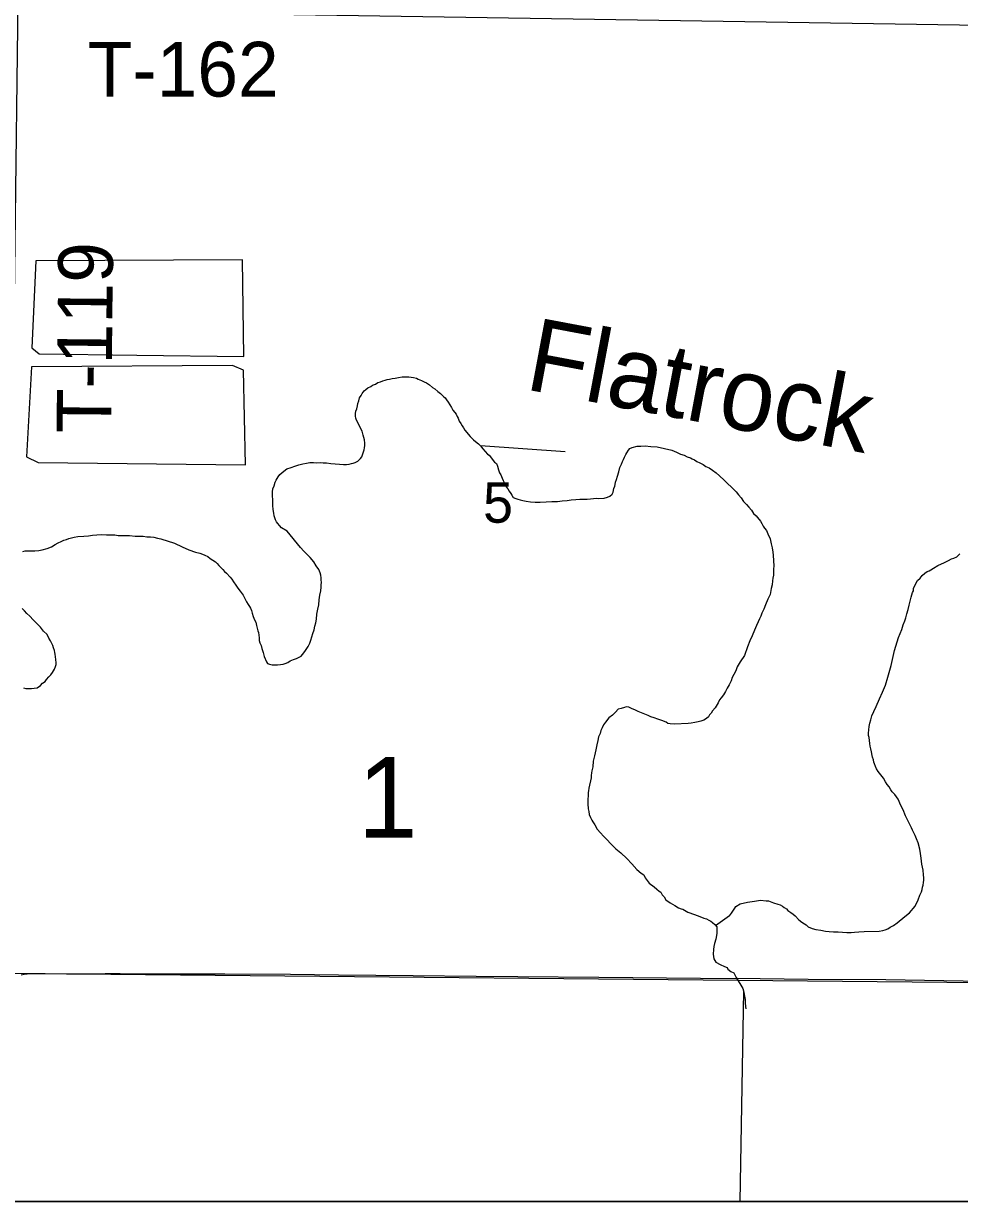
# Model space of a CAD drawing. Extents: x 2.4 to 73.1, y 4.5 to 25.6.
# Drawn here: x 30.92 to 31.406, y 17.985 to 18.597 of the extents above; entities that cross this region are included whole.
import ezdxf

# ---------------------------------------------------------------- set-up
doc = ezdxf.new("R2010")
doc.units = 0
for name, color, linetype in [('GM_X_County_Road', 7, 'Continuous'), ('GM_X_Interchange_Ramps', 7, 'Continuous'), ('GM_X_Minor_Lake', 7, 'Continuous'), ('GM_X_Minor_Lake_Text', 7, 'Continuous'), ('GM_X_Minor_River', 7, 'Continuous'), ('GM_X_Section', 7, 'Continuous'), ('GM_X_Section_Text', 7, 'Continuous'), ('GM_X_Township_Road_Text', 7, 'Continuous'), ('GM_X_US_Shield', 7, 'Continuous'), ('SH_Cut_Line', 7, 'Continuous'), ('SH_Data', 7, 'Continuous')]:
    doc.layers.add(name, color=color, linetype=linetype)

msp = doc.modelspace()

# ---------------------------------------------------------------- linework, layer by layer
at = {"layer": 'GM_X_County_Road'}
msp.add_lwpolyline([(30.91833, 18.10289), (30.9199, 18.10323), (30.92149, 18.1034), (30.92476, 18.10355), (30.93084, 18.10352), (30.94182, 18.10341), (30.94824, 18.10341), (30.96194, 18.1035), (30.9697, 18.1035), (30.98542, 18.10336), (31.0241, 18.10341), (31.0583, 18.10313), (31.08316, 18.10283), (31.12202, 18.10253), (31.15465, 18.1022), (31.17641, 18.10198), (31.21837, 18.10168), (31.27122, 18.10111), (31.3023, 18.1009), (31.32716, 18.10068), (31.36757, 18.10046), (31.41781, 18.09961)], dxfattribs=at)
at = {"layer": 'GM_X_Interchange_Ramps'}
msp.add_lwpolyline([(30.40528, 17.98522), (33.45306, 17.98522)], dxfattribs=at)
at = {"layer": 'GM_X_Minor_Lake'}
for points in [[(30.97834, 18.42459), (31.03394, 18.42393), (31.03336, 18.47408), (30.92595, 18.47347)], [(30.92595, 18.47347), (30.92378, 18.42832), (30.9277, 18.4252), (30.97834, 18.42459)], [(30.92375, 18.41845), (30.92099, 18.37179), (30.92719, 18.3688), (31.03477, 18.36769), (31.03378, 18.41671), (31.02813, 18.41912), (30.92375, 18.41845)], [(31.03477, 18.36769), (31.03378, 18.41671), (31.02813, 18.41912), (30.92375, 18.41845)], [(30.92375, 18.41845), (30.92099, 18.37179), (30.92719, 18.3688), (31.03477, 18.36769)]]:
    msp.add_lwpolyline(points, dxfattribs=at)
at = {"layer": 'GM_X_Minor_River'}
msp.add_line((31.29365, 18.09437), (31.29168, 17.98522), dxfattribs=at)
for points in [[(30.43533, 18.61131), (31.49498, 18.59472)], [(31.07032, 18.31731), (31.06847, 18.31944), (31.0668, 18.32118), (31.06512, 18.32274), (31.06346, 18.32468), (31.05642, 18.3332), (31.05361, 18.33497), (31.0525, 18.33613), (31.05157, 18.3371), (31.05102, 18.33807), (31.05047, 18.33903), (31.05012, 18.34018), (31.04976, 18.34113), (31.0496, 18.34247), (31.04926, 18.34438), (31.04912, 18.34647), (31.04898, 18.34894), (31.04886, 18.35198), (31.0489, 18.35369), (31.04913, 18.35521), (31.04973, 18.35671), (31.05034, 18.3586), (31.05075, 18.35973), (31.05174, 18.36141), (31.05271, 18.36253), (31.05368, 18.36346), (31.05484, 18.36438), (31.05639, 18.36549), (31.0585, 18.3662), (31.06042, 18.36692), (31.06252, 18.36763), (31.06462, 18.36815), (31.06653, 18.36849), (31.06825, 18.36883), (31.07015, 18.36878), (31.07186, 18.36875), (31.07358, 18.3689), (31.07528, 18.36867), (31.07699, 18.36863), (31.07927, 18.36839), (31.08135, 18.36815), (31.08363, 18.36791), (31.08572, 18.36786), (31.08724, 18.36783), (31.08876, 18.36798), (31.08991, 18.36834), (31.09087, 18.36851), (31.09183, 18.36886), (31.09317, 18.36959), (31.09453, 18.37089), (31.09532, 18.37182), (31.09654, 18.37541), (31.09675, 18.37654), (31.09678, 18.37768), (31.0968, 18.37882), (31.09665, 18.38053), (31.09595, 18.38302), (31.09542, 18.38512), (31.09433, 18.38742), (31.09324, 18.38954), (31.09251, 18.39088), (31.09215, 18.39184), (31.09199, 18.39298), (31.09202, 18.39431), (31.09223, 18.39545), (31.09264, 18.39677), (31.09306, 18.39828), (31.09327, 18.39941), (31.09369, 18.40092), (31.0941, 18.40243), (31.09489, 18.40355), (31.09548, 18.40468), (31.09646, 18.40599), (31.09743, 18.40673), (31.0984, 18.40765), (31.09994, 18.40838), (31.1009, 18.40893), (31.10244, 18.40946), (31.1036, 18.41038), (31.10494, 18.41073), (31.10628, 18.41127), (31.10743, 18.41163), (31.10839, 18.41199), (31.10972, 18.41215), (31.11106, 18.4125), (31.11258, 18.41265), (31.1143, 18.41299), (31.11621, 18.41333), (31.1183, 18.41328), (31.11963, 18.41325), (31.12096, 18.41322), (31.1221, 18.41301), (31.12361, 18.41259), (31.12455, 18.41219), (31.12624, 18.41139), (31.12775, 18.41079), (31.12888, 18.41019), (31.13037, 18.40921), (31.13205, 18.40784), (31.13318, 18.40706), (31.13486, 18.40569)], [(31.13486, 18.40569), (31.13617, 18.40471), (31.13765, 18.40316), (31.13858, 18.40238), (31.13932, 18.40141), (31.14006, 18.40025), (31.14097, 18.39871), (31.14189, 18.39736), (31.14262, 18.39602), (31.14355, 18.39486), (31.14429, 18.39389), (31.14483, 18.39274), (31.14538, 18.39178), (31.14592, 18.39024), (31.14665, 18.38909), (31.14738, 18.38793), (31.14812, 18.38678), (31.14885, 18.38562), (31.14978, 18.38446), (31.15052, 18.38349), (31.15163, 18.38233), (31.1533, 18.38058), (31.15442, 18.3798), (31.15592, 18.37862), (31.15703, 18.37746), (31.15814, 18.37591), (31.15944, 18.37455), (31.16055, 18.3732), (31.16149, 18.37261), (31.16426, 18.36894), (31.16519, 18.36835), (31.16573, 18.367), (31.16626, 18.36509), (31.1668, 18.36356), (31.16753, 18.3624), (31.16825, 18.36068), (31.1688, 18.35953), (31.16934, 18.35819), (31.17024, 18.35627), (31.17117, 18.3551), (31.1719, 18.35395), (31.17264, 18.35279), (31.17319, 18.35183), (31.17392, 18.35067), (31.17524, 18.35007), (31.17637, 18.34986), (31.17751, 18.34945), (31.17902, 18.34904), (31.18072, 18.34881), (31.18299, 18.34838), (31.18527, 18.34833), (31.18793, 18.34827), (31.19098, 18.34839), (31.19402, 18.34851), (31.19688, 18.34864), (31.19936, 18.34896), (31.20202, 18.34909), (31.20412, 18.34942), (31.2064, 18.34956), (31.2085, 18.34989), (31.2104, 18.34985), (31.2123, 18.34981), (31.21402, 18.34996), (31.21573, 18.35011), (31.21707, 18.35027), (31.21839, 18.35024), (31.22125, 18.35037), (31.22297, 18.3509), (31.22412, 18.35144), (31.22529, 18.35236), (31.22588, 18.35349), (31.2263, 18.35538), (31.22671, 18.35651), (31.22692, 18.35745), (31.22714, 18.35859), (31.22755, 18.3601), (31.22816, 18.3618), (31.22878, 18.36406), (31.2294, 18.36633), (31.2302, 18.36802), (31.2308, 18.36933), (31.23121, 18.37046), (31.2318, 18.37159), (31.2324, 18.37291), (31.23299, 18.37384), (31.23378, 18.37516), (31.23457, 18.37609), (31.23572, 18.37663), (31.23839, 18.37733), (31.2403, 18.37729), (31.24258, 18.37743), (31.24542, 18.37717), (31.24865, 18.37691), (31.25641, 18.37521), (31.25886, 18.37421), (31.26092, 18.37321), (31.26281, 18.3726), (31.26431, 18.37181), (31.26601, 18.3712), (31.26695, 18.3708), (31.26808, 18.3702)], [(31.15703, 18.37775), (31.20088, 18.37457)], [(31.26808, 18.3702), (31.26939, 18.36941), (31.2709, 18.36862), (31.27259, 18.36782), (31.27409, 18.36684), (31.27578, 18.36604), (31.27746, 18.36486), (31.27933, 18.36349), (31.2812, 18.36193), (31.28362, 18.3596), (31.28548, 18.35784), (31.28716, 18.35629), (31.28846, 18.35493), (31.28976, 18.35357), (31.29105, 18.35202), (31.29235, 18.35047), (31.29364, 18.34854), (31.29512, 18.34699), (31.29642, 18.34563), (31.29772, 18.34408), (31.29882, 18.34235), (31.30012, 18.34118), (31.30086, 18.34021), (31.30234, 18.33847), (31.30307, 18.33712), (31.3038, 18.33578), (31.30454, 18.33481), (31.30546, 18.33346), (31.30619, 18.33174), (31.30746, 18.32924), (31.30763, 18.32828), (31.30797, 18.32657), (31.30849, 18.32447), (31.30883, 18.32237), (31.30898, 18.32066), (31.30942, 18.31495), (31.3092, 18.31362), (31.30917, 18.3121), (31.30913, 18.3104), (31.3089, 18.30888), (31.30868, 18.30737), (31.30844, 18.30528), (31.30802, 18.30339), (31.30738, 18.30037), (31.30619, 18.29793), (31.30498, 18.29491), (31.30417, 18.29265), (31.30317, 18.29059), (31.30256, 18.28908), (31.30196, 18.28776), (31.30117, 18.28607), (31.30036, 18.28419), (31.29936, 18.28175), (31.29815, 18.27892), (31.29695, 18.27629), (31.29574, 18.27309), (31.29412, 18.26857), (31.29177, 18.26539), (31.29038, 18.26276), (31.28957, 18.26069), (31.28858, 18.25881), (31.28778, 18.25731), (31.28717, 18.25543), (31.28617, 18.25336), (31.28518, 18.25167), (31.2842, 18.24999), (31.28321, 18.2483), (31.28203, 18.24662), (31.28106, 18.24569), (31.28045, 18.24399), (31.27887, 18.24156), (31.2775, 18.23988), (31.27672, 18.23876), (31.27594, 18.23783), (31.27535, 18.23689), (31.27438, 18.23596), (31.27302, 18.23504), (31.27149, 18.23451), (31.26996, 18.23416), (31.26824, 18.23382), (31.26633, 18.23348), (31.26481, 18.23333), (31.25777, 18.23292), (31.25549, 18.23316), (31.25436, 18.23338), (31.25342, 18.23397), (31.25116, 18.23497), (31.24908, 18.23558), (31.2472, 18.2362), (31.2455, 18.2368), (31.24399, 18.23741), (31.2423, 18.2382), (31.2406, 18.23881), (31.23891, 18.23961), (31.23721, 18.24041), (31.23571, 18.24101), (31.23401, 18.24181), (31.23269, 18.24203), (31.23173, 18.24167), (31.23001, 18.24114), (31.22848, 18.2408)], [(30.91912, 18.32263), (30.92046, 18.32298), (30.92179, 18.32295), (30.92331, 18.32292), (30.92541, 18.32306), (30.9275, 18.3232), (30.92922, 18.32354), (30.93189, 18.32424), (30.93401, 18.32514), (30.93593, 18.32624), (30.93747, 18.32716), (30.93901, 18.32788), (30.94055, 18.3286), (30.94189, 18.32895), (30.94303, 18.32931), (30.94437, 18.32966), (30.9459, 18.33), (30.94781, 18.33034), (30.95086, 18.33065), (30.95333, 18.33078), (30.95543, 18.33112), (30.95753, 18.33126), (30.96019, 18.33139), (30.96266, 18.33133), (30.96513, 18.33128), (30.96703, 18.33123)], [(30.96703, 18.33123), (30.96874, 18.331), (30.97064, 18.33096), (30.97254, 18.33092), (30.97463, 18.33087), (30.97747, 18.33062), (30.97956, 18.33057), (30.98165, 18.33052), (30.98355, 18.33029), (30.98545, 18.33025), (30.98716, 18.33002), (30.98905, 18.32959), (30.99094, 18.32917), (30.99792, 18.32692), (31.00187, 18.32513), (31.00545, 18.32352), (31.00884, 18.32231), (31.01111, 18.32169), (31.01243, 18.32128), (31.01375, 18.32068), (31.01526, 18.32007), (31.01657, 18.31909), (31.01787, 18.31811), (31.01919, 18.31732), (31.02012, 18.31635), (31.02104, 18.31538), (31.02197, 18.31441), (31.02309, 18.31325), (31.02402, 18.31228), (31.02494, 18.31131), (31.0268, 18.30936), (31.02773, 18.3082), (31.02865, 18.30685), (31.02975, 18.30512), (31.03085, 18.30357), (31.03215, 18.30203), (31.03362, 18.2999), (31.03453, 18.29817), (31.03545, 18.29644), (31.03618, 18.2951), (31.03692, 18.29413), (31.03746, 18.29317), (31.03801, 18.29202), (31.03836, 18.29068), (31.03889, 18.28896), (31.03961, 18.28723), (31.04015, 18.28589), (31.04049, 18.28417), (31.04084, 18.28284), (31.04119, 18.2815), (31.04155, 18.28054), (31.04171, 18.27921), (31.04187, 18.27787), (31.04203, 18.27635), (31.04238, 18.2752), (31.04292, 18.27386), (31.04327, 18.27233), (31.04362, 18.27118), (31.04398, 18.27023), (31.0445, 18.26813), (31.04578, 18.26544), (31.04632, 18.26448), (31.04727, 18.26407), (31.04878, 18.26385), (31.04992, 18.26382), (31.05144, 18.26379), (31.05296, 18.26395), (31.05449, 18.2641), (31.05545, 18.26446), (31.05679, 18.265), (31.05814, 18.26592), (31.05987, 18.26664), (31.0614, 18.26717), (31.06275, 18.26771), (31.06371, 18.26826), (31.06449, 18.26919), (31.06566, 18.27069), (31.06743, 18.27331), (31.06823, 18.275), (31.06884, 18.27669), (31.06987, 18.28009), (31.07048, 18.28197), (31.0709, 18.28386), (31.07132, 18.28556), (31.07174, 18.28745), (31.07199, 18.29011), (31.07243, 18.29276), (31.07287, 18.29503), (31.07311, 18.29749), (31.07355, 18.29995), (31.07398, 18.30222), (31.07421, 18.30411), (31.07424, 18.30525), (31.07427, 18.30658), (31.07411, 18.30791), (31.07413, 18.30905), (31.07397, 18.31039), (31.07362, 18.31153), (31.07289, 18.31326), (31.07161, 18.31519), (31.07032, 18.31731)], [(31.35861, 18.22837), (31.35865, 18.23007), (31.35888, 18.23178), (31.35929, 18.23348), (31.35971, 18.23518), (31.36033, 18.23726), (31.36133, 18.23951), (31.36253, 18.24214), (31.36433, 18.24609), (31.36574, 18.24967), (31.36734, 18.25324), (31.36858, 18.25739), (31.37023, 18.26343), (31.37212, 18.27118), (31.37417, 18.27797), (31.37579, 18.28211), (31.3766, 18.28456), (31.37741, 18.28664), (31.37801, 18.28814), (31.37844, 18.29022), (31.37906, 18.29249), (31.37968, 18.29475), (31.38011, 18.29683), (31.38073, 18.29891), (31.38135, 18.30136), (31.38194, 18.3023), (31.38197, 18.30363), (31.38257, 18.30475), (31.38317, 18.30607), (31.38396, 18.30757), (31.38532, 18.30887), (31.38649, 18.31017), (31.38785, 18.31147), (31.38901, 18.31221), (31.38997, 18.31256), (31.39093, 18.31311), (31.39228, 18.31403), (31.39459, 18.31531), (31.39805, 18.31694), (31.40017, 18.31803), (31.4017, 18.31876), (31.40285, 18.31911), (31.40439, 18.31984), (31.40595, 18.32151)], [(30.91943, 18.25178), (30.92075, 18.25156), (30.92227, 18.25152), (30.9236, 18.25149), (30.92513, 18.25165), (30.92665, 18.2518), (30.92839, 18.25309), (30.92937, 18.25421), (30.93072, 18.25513), (30.93151, 18.25625), (30.93267, 18.25756), (30.93365, 18.25867), (30.93463, 18.25979), (30.93562, 18.26148), (30.93622, 18.26298), (30.93643, 18.26393), (30.93645, 18.26488), (30.9363, 18.26659), (30.93614, 18.26792), (30.93598, 18.26926), (30.93581, 18.27021), (30.93564, 18.27116), (30.93511, 18.2727), (30.93475, 18.27384), (30.93402, 18.27519), (30.93348, 18.27634), (30.93275, 18.27769), (30.93184, 18.27961), (30.92998, 18.28136), (30.92831, 18.2833), (30.92646, 18.28524), (30.9246, 18.28718), (30.92274, 18.28912), (30.92125, 18.29049), (30.91995, 18.29184), (30.91884, 18.29301)], [(31.22848, 18.2408), (31.22711, 18.23931), (31.22556, 18.23763), (31.22363, 18.23635), (31.22187, 18.23411), (31.22088, 18.23261), (31.22009, 18.23111), (31.21949, 18.22979), (31.21907, 18.22809), (31.21827, 18.2264), (31.21785, 18.22451), (31.21742, 18.22224), (31.21679, 18.2196), (31.21615, 18.21657), (31.21551, 18.21374), (31.21526, 18.21089), (31.21483, 18.20881), (31.21462, 18.20768), (31.2144, 18.20635), (31.21437, 18.20522), (31.2133, 18.19973), (31.21308, 18.19841), (31.21287, 18.19746), (31.21283, 18.19594), (31.21279, 18.19386), (31.21273, 18.19158), (31.21287, 18.1891), (31.21321, 18.18758), (31.21337, 18.18605), (31.2141, 18.18452), (31.21483, 18.18317), (31.21538, 18.18221), (31.21629, 18.18067), (31.21757, 18.17855), (31.21924, 18.17661), (31.22091, 18.17487), (31.22258, 18.17312), (31.22462, 18.17079), (31.22723, 18.16827), (31.22984, 18.16612), (31.23301, 18.1632), (31.23561, 18.16048), (31.2382, 18.15757), (31.24044, 18.15562), (31.24175, 18.15483), (31.24248, 18.1533), (31.24451, 18.1504), (31.24713, 18.14863), (31.24862, 18.14727), (31.24974, 18.1463), (31.25067, 18.14571), (31.2514, 18.14436), (31.25233, 18.14339), (31.25325, 18.14185), (31.2555, 18.14028), (31.25793, 18.13889), (31.25981, 18.13771), (31.26113, 18.13711), (31.26207, 18.1369), (31.2647, 18.13532), (31.26809, 18.13411), (31.27092, 18.13309), (31.27299, 18.13229), (31.27432, 18.13188), (31.27563, 18.13128), (31.27657, 18.13069), (31.27751, 18.13009), (31.27862, 18.12893), (31.27974, 18.12777), (31.27966, 18.12435), (31.27921, 18.12132), (31.27859, 18.11905), (31.27818, 18.11754), (31.27795, 18.11603), (31.2779, 18.11356), (31.27822, 18.11109), (31.27913, 18.10936), (31.28139, 18.10816), (31.28365, 18.10716), (31.28516, 18.10675), (31.28551, 18.10579), (31.28701, 18.10462), (31.28851, 18.10382), (31.28979, 18.10152), (31.29327, 18.09574), (31.2938, 18.09383), (31.29413, 18.09173), (31.29448, 18.09002), (31.29444, 18.08831), (31.29458, 18.0864), (31.29475, 18.08526)], [(31.27901, 18.12853), (31.28633, 18.13369), (31.28633, 18.1335), (31.28731, 18.13481), (31.28908, 18.13743), (31.28967, 18.13837), (31.29179, 18.13965), (31.29561, 18.14051), (31.29924, 18.14119), (31.30134, 18.14152), (31.30248, 18.14169), (31.30532, 18.14124), (31.30665, 18.14121), (31.3091, 18.14021), (31.31137, 18.13959), (31.31269, 18.13918), (31.31382, 18.13858), (31.31475, 18.1378), (31.31588, 18.13721), (31.31662, 18.13624), (31.31812, 18.13526), (31.31942, 18.13428), (31.32036, 18.1335), (31.3224, 18.13136), (31.32389, 18.13019), (31.32521, 18.1294), (31.32614, 18.12881), (31.32726, 18.12783), (31.32933, 18.12684), (31.33122, 18.12642), (31.33369, 18.12598), (31.33615, 18.12555), (31.33804, 18.12531), (31.34032, 18.12526), (31.34279, 18.12521), (31.34507, 18.12496), (31.34735, 18.12491), (31.34944, 18.12487), (31.35134, 18.12501), (31.35344, 18.12516), (31.35629, 18.12528), (31.36409, 18.12549), (31.366, 18.12582), (31.36715, 18.12618), (31.36849, 18.12672), (31.36984, 18.12764), (31.37157, 18.12855), (31.3735, 18.12983), (31.37738, 18.13316), (31.37989, 18.13501), (31.38282, 18.13855), (31.38442, 18.14174), (31.38523, 18.14419), (31.38603, 18.14589), (31.38644, 18.14721), (31.38666, 18.14834), (31.38687, 18.14948), (31.38709, 18.1508), (31.38731, 18.15193), (31.38734, 18.15326), (31.38718, 18.15479), (31.38686, 18.15726), (31.38616, 18.16032), (31.38585, 18.16336), (31.38553, 18.16584), (31.3852, 18.16813), (31.38432, 18.17138), (31.38342, 18.17349), (31.3827, 18.17521), (31.38216, 18.17655), (31.38143, 18.1779), (31.38089, 18.17924), (31.37998, 18.18097), (31.37906, 18.1827), (31.37779, 18.18539), (31.37653, 18.18846), (31.37525, 18.19076), (31.374, 18.19402), (31.37215, 18.19653), (31.37085, 18.19789), (31.37011, 18.19886), (31.3692, 18.2004), (31.36828, 18.20175), (31.36736, 18.2031), (31.36626, 18.20502), (31.36349, 18.2085), (31.36275, 18.20985), (31.36221, 18.211), (31.36167, 18.21234), (31.36131, 18.2133), (31.36115, 18.21444), (31.36061, 18.21579), (31.36044, 18.21674), (31.3601, 18.21865), (31.35976, 18.22017), (31.35941, 18.22151), (31.35925, 18.22303), (31.35909, 18.22456), (31.35894, 18.22608), (31.35858, 18.22704), (31.35861, 18.22837)]]:
    msp.add_lwpolyline(points, dxfattribs=at)
at = {"layer": 'GM_X_Section'}
msp.add_lwpolyline([(30.9167, 18.60894), (30.95137, 18.60852), (31.42217, 18.60344), (31.41744, 18.09871), (30.91045, 18.10349)], close=True, dxfattribs=at)
at = {"layer": 'GM_X_US_Shield'}
msp.add_lwpolyline([(30.90891, 17.98522), (31.41579, 17.98522), (31.41744, 18.09871), (30.91045, 18.10349)], close=True, dxfattribs=at)
at = {"layer": 'SH_Cut_Line'}
msp.add_lwpolyline([(29.49738, 21.67933), (29.49738, 17.98522), (36.29738, 17.98522), (36.29738, 20.02567)], dxfattribs=at)
at = {"layer": 'SH_Data'}
msp.add_lwpolyline([(29.49738, 24.78522), (36.29738, 24.78522), (36.29738, 17.98522), (29.49738, 17.98522)], close=True, dxfattribs=at)

# ---------------------------------------------------------------- texts
at = {"layer": 'GM_X_Minor_Lake_Text'}
msp.add_text('Flatrock', height=0.037896, rotation=349.3456, dxfattribs=at).set_placement((31.17935, 18.40697))
at = {"layer": 'GM_X_Section_Text'}
for s, height, p in [('5', 0.02093, (31.15827, 18.33758)), ('1', 0.04186, (31.09319, 18.17411))]:
    msp.add_text(s, height=height, rotation=0.00001, dxfattribs=at).set_placement(p)
at = {"layer": 'GM_X_Township_Road_Text'}
for s, rotation, p in [('T-162', 0.00001, (30.95285, 18.55881)), ('T-119', 89.43977, (30.96508, 18.38388))]:
    msp.add_text(s, height=0.028409, rotation=rotation, dxfattribs=at).set_placement(p)

doc.saveas('drawing.dxf')
